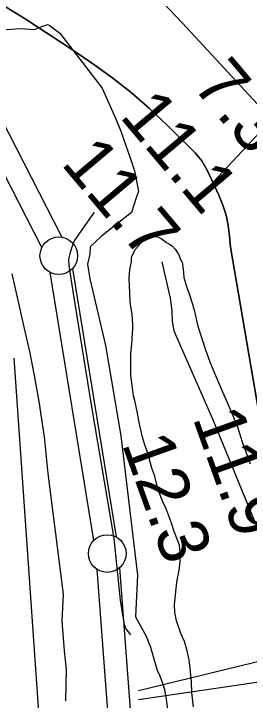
# Model space of a CAD drawing. Extents: x 3651524 to 3689615, y 505651 to 531377.
# Drawn here: x 3657075 to 3657388, y 528211 to 529124 of the extents above; entities that cross this region are included whole.
import ezdxf

# ---------------------------------------------------------------- set-up
doc = ezdxf.new("R2010")
doc.units = 0
for name, color, linetype in [('V-FLOD-BASE', 7, 'Continuous'), ('V-LEVE-TOET', 7, 'Continuous'), ('V-RIVR-RANG', 7, 'Continuous'), ('V-ROAD-CNTR', 7, 'Continuous'), ('V-SITE-VEGE', 7, 'Continuous'), ('V-SURV-LINE', 7, 'Continuous'), ('V-TOPO-DPTH', 7, 'Continuous'), ('V-TOPO-MINR', 7, 'Continuous'), ('V-TOPO-SHOR', 7, 'Continuous'), ('V-UTIL-LINE', 7, 'Continuous')]:
    doc.layers.add(name, color=color, linetype=linetype)

msp = doc.modelspace()

# ---------------------------------------------------------------- linework, layer by layer
at = {"layer": 'V-FLOD-BASE'}
msp.add_lwpolyline([(3657181.646, 528859.856), (3657155.053, 528821.626), (3657151.373, 528812.178), (3657149.497, 528804.488), (3657147.627, 528797.394), (3657148.112, 528789.079), (3657153.57, 528751.629), (3657177.798, 528603.581), (3657207.582, 528425.795), (3657216.034, 528343.807), (3657220.433, 528316.458), (3657221.562, 528311.696), (3657223.858, 528305.735), (3657229.692, 528297.946)], dxfattribs=at)
at = {"layer": 'V-LEVE-TOET'}
for points in [[(3657047.781, 529101.596), (3657083.414, 529104.109), (3657102.382, 529102.681), (3657106.558, 529104.408), (3657119.678, 529109.583), (3657122.035, 529108.364), (3657136.146, 529098.1), (3657192.177, 529025), (3657210.062, 528985.019), (3657216.964, 528967.724), (3657230.126, 528929.584), (3657235.277, 528914.687), (3657240.276, 528887.922), (3657237.198, 528879.062), (3657231.017, 528859.559), (3657191.456, 528828.022), (3657176.444, 528813.972), (3657175.723, 528803.894), (3657172.592, 528790.879), (3657175.902, 528771.257), (3657196.73, 528682.585), (3657217.159, 528562.472), (3657239.132, 528377.071), (3657236.651, 528321.922), (3657250.566, 528296.232), (3657256.31, 528281.325), (3657260.861, 528265.842), (3657265.418, 528250.951), (3657268.881, 528243.193), (3657272.319, 528233.655), (3657274.609, 528227.1), (3657276.831, 528215.205), (3657282.275, 528176.567)], [(3657072.236, 528777.799), (3657081.78, 528734.957), (3657087.41, 528711.153), (3657095.849, 528674.852), (3657101.969, 528642.733), (3657108.057, 528608.243), (3657115.174, 528561.278), (3657119.897, 528512.564), (3657140.406, 528352.101), (3657138.759, 528315.93), (3657141.823, 528276.731), (3657144.473, 528251.776), (3657143.353, 528210.257)]]:
    msp.add_lwpolyline(points, dxfattribs=at)
at = {"layer": 'V-ROAD-CNTR'}
msp.add_lwpolyline([(3657074.793, 528665.685), (3657117.63, 528055.344)], dxfattribs=at)
at = {"layer": 'V-SITE-VEGE'}
msp.add_lwpolyline([(3657313.675, 528202.069), (3657311.53, 528221.197), (3657311.076, 528235.099), (3657308.927, 528253.65), (3657307.869, 528264.662), (3657304.518, 528278.59), (3657301.718, 528289.039), (3657296.6, 528299.511), (3657290.962, 528316.356), (3657288.744, 528327.378), (3657288.265, 528338.384), (3657291.427, 528367.889), (3657295.069, 528386.389), (3657295.73, 528395.648), (3657295.841, 528407.809), (3657294.765, 528417.08), (3657287.978, 528435.097), (3657284.04, 528447.872), (3657277.251, 528465.307), (3657272.7, 528474.613), (3657268.742, 528485.074), (3657264.234, 528499.011), (3657262.006, 528508.876), (3657258.047, 528519.335), (3657254.692, 528532.686), (3657252.444, 528540.233), (3657248.495, 528551.851), (3657245.679, 528560.563), (3657241.225, 528580.292), (3657239.017, 528592.473), (3657235.695, 528609.297), (3657234.016, 528615.681), (3657232.371, 528626.12), (3657231.302, 528635.975), (3657230.206, 528642.934), (3657230.468, 528671.886), (3657231.74, 528684.615), (3657233.088, 528705.451), (3657233.135, 528710.661), (3657232.097, 528723.989), (3657229.346, 528740.23), (3657228.877, 528752.395), (3657227.898, 528772.093), (3657229.16, 528783.664), (3657230.991, 528794.07), (3657231.03, 528798.123), (3657231.638, 528801.592), (3657236.354, 528810.816), (3657243.375, 528818.859), (3657248.044, 528822.871), (3657253.869, 528826.873), (3657257.93, 528827.416), (3657265.459, 528827.348), (3657270.648, 528824.985), (3657277.55, 528819.711), (3657281.582, 528817.358), (3657285.035, 528815.011), (3657289.054, 528810.923), (3657294.196, 528803.345), (3657295.318, 528799.28), (3657298.724, 528791.723), (3657299.263, 528787.084), (3657300.352, 528779.548), (3657300.873, 528773.172), (3657304.807, 528759.817), (3657307.623, 528751.105), (3657312.137, 528737.746), (3657314.379, 528729.617), (3657319.397, 528708.146), (3657329.538, 528676.783), (3657335.187, 528661.097), (3657341.421, 528645.985), (3657352.198, 528620.985), (3657360.144, 528602.963), (3657371.479, 528575.643), (3657378.24, 528554.735), (3657388.975, 528525.102)], dxfattribs=at)
at = {"layer": 'V-SURV-LINE'}
for points in [[(3657047.48, 529004.239), (3657138.831, 528826.653)], [(3657112.158, 528812.921), (3657020.807, 528990.507)], [(3657181.007, 528423.305), (3657123.036, 528779.895)], [(3657152.649, 528784.699), (3657210.619, 528428.111)], [(3657203.67, 528143.642), (3657185.555, 528384.955)], [(3657215.472, 528387.192), (3657233.587, 528145.879)]]:
    msp.add_lwpolyline(points, dxfattribs=at)
for centre in [(3657134.637, 528802.013), (3657199.018, 528405.992)]:
    msp.add_circle(centre, 25, dxfattribs=at)
at = {"layer": 'V-TOPO-DPTH'}
msp.add_lwpolyline([(3657526.973, 528087.113), (3657433.517, 528434.932), (3657425.101, 528466.324), (3657416.708, 528497.722), (3657362.678, 528813.532), (3657361.555, 528827.849), (3657359.635, 528841.966), (3657356.751, 528855.828), (3657352.42, 528869.309), (3657347.124, 528882.535), (3657331.675, 528915.876), (3657328.375, 528922.104), (3657324.669, 528928.049), (3657320.355, 528933.568), (3657315.635, 528938.802), (3657279.118, 528975.2), (3657255.23, 528997.69), (3657230.553, 529019.222), (3657204.691, 529039.316), (3657178.04, 529058.452), (3657146.178, 529079.981), (3657118.158, 529098.552), (3657089.925, 529116.785), (3657061.372, 529134.512)], dxfattribs=at)
at = {"layer": 'V-TOPO-MINR'}
for points in [[(3657151.688, 529261.302), (3657194.825, 529219.568), (3657247.425, 529165.931), (3657299.099, 529111.361), (3657392.713, 529009.861), (3657398.81, 529002.904), (3657404.659, 528995.754), (3657410.138, 528988.316), (3657415.37, 528980.686), (3657651.155, 528617.326), (3657654.081, 528612.669), (3657656.913, 528607.958), (3657659.607, 528603.166), (3657662.207, 528598.319), (3657666.545, 528589.941), (3657666.88, 528589.233), (3657667.636, 528587.017), (3657669.429, 528579.575), (3657670.486, 528575.085), (3657671.511, 528570.588), (3657672.49, 528566.08), (3657673.438, 528561.566), (3657821.853, 527835.693)], [(3657061.372, 529134.512), (3657089.925, 529116.785), (3657118.158, 529098.552), (3657146.178, 529079.981), (3657178.04, 529058.452), (3657204.691, 529039.316), (3657230.553, 529019.222), (3657255.23, 528997.69), (3657279.118, 528975.2), (3657315.635, 528938.802), (3657320.355, 528933.568), (3657324.669, 528928.049), (3657328.375, 528922.104), (3657331.675, 528915.876), (3657347.124, 528882.535), (3657352.42, 528869.309), (3657356.751, 528855.828), (3657359.635, 528841.966), (3657361.555, 528827.849), (3657362.678, 528813.532), (3657416.708, 528497.722), (3657425.101, 528466.324), (3657433.517, 528434.932), (3657526.973, 528087.113)]]:
    msp.add_lwpolyline(points, dxfattribs=at)
at = {"layer": 'V-TOPO-SHOR'}
msp.add_lwpolyline([(3657271.424, 528793.644), (3657282.625, 528745.469), (3657284.777, 528728.905), (3657285.386, 528714.722), (3657287.587, 528702.096), (3657338.857, 528584.906), (3657423.63, 528377.523), (3657435.826, 528345.871), (3657442.701, 528329.248), (3657452.846, 528322.033), (3657461.497, 528321.136), (3657498.57, 528326.176), (3657554.669, 528341.212), (3657572.169, 528355.163), (3657588.055, 528365.987), (3657599.137, 528370.57), (3657641.774, 528381.697)], dxfattribs=at)
at = {"layer": 'V-UTIL-LINE'}
for p, q in [((3657340.682, 528900.722), (3657679.957, 529266.988)), ((3657643.702, 528321.967), (3657240.498, 528223.301)), ((3657642.219, 528270.81), (3657240.498, 528211.582))]:
    msp.add_line(p, q, dxfattribs=at)

# ---------------------------------------------------------------- texts
at = {"layer": 'V-RIVR-RANG'}
for s, rotation, p in [('7.3', 310.148326, (3657310.43, 529027.974)), ('11.1', 310.148326, (3657214.25, 528986.902)), ('11.7', 310.148326, (3657136.439, 528924.055)), ('11.9', 289.778326, (3657311.966, 528586.39)), ('12.3', 289.778326, (3657218.04, 528552.066))]:
    msp.add_text(s, height=67, rotation=rotation, dxfattribs=at).set_placement(p)

doc.saveas('drawing.dxf')
